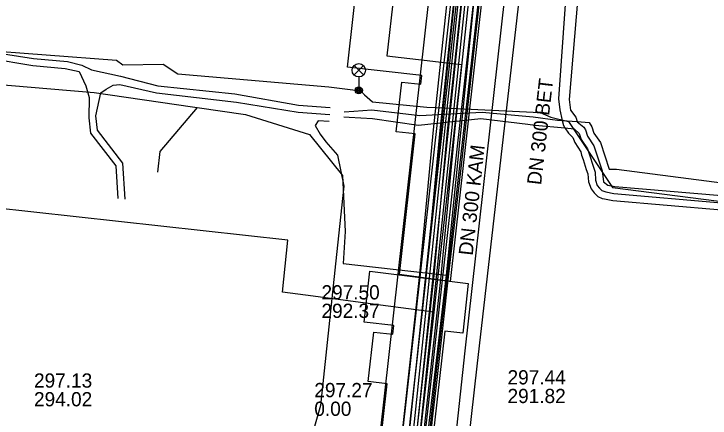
# Model space of a CAD drawing. Extents: x -595540 to -593988, y -1160850 to -1159202.
# Drawn here: x -594154.08 to -594114.94, y -1159676.83 to -1159654.11 of the extents above; entities that cross this region are included whole.
import ezdxf

# ---------------------------------------------------------------- set-up
doc = ezdxf.new("R2010")
doc.units = 0
for name, color, linetype in [('BVK-DESTOVA_popisy', 7, 'Continuous'), ('BVK-DESTOVA_trasa sítě', 7, 'Continuous'), ('BVK-SPLASKOVA_popisy', 7, 'Continuous'), ('BVK-SPLASKOVA_trasa sítě', 7, 'Continuous'), ('BVK-VODOVOD_trasa sítě', 7, 'Continuous'), ('BVK-VODOVOD_trasa zrušené sítě', 7, 'Continuous'), ('CETIN_kabel podzemní', 7, 'Continuous'), ('DSP-NN-TEPLARNY_kabel', 7, 'Continuous'), ('EON-NN_kabel', 7, 'Continuous'), ('EON-VN_kabel', 7, 'Continuous'), ('PODA_kabel optický', 7, 'Continuous'), ('TEPLARNY-ELEKTRO_kabel', 7, 'Continuous'), ('TEPLARNY-HORKOVODY_trasa sítě', 7, 'Continuous'), ('TEPLARNY-HORKOVODY_trasa sítě obvodem', 7, 'Continuous'), ('TEPLARNY-TEPLOVODY_trasa sítě', 7, 'Continuous'), ('TSB_kabel VO', 7, 'Continuous'), ('TSB_kolektor', 7, 'Continuous'), ('TSB_lampy VO', 7, 'Continuous')]:
    doc.layers.add(name, color=color, linetype=linetype)

msp = doc.modelspace()

# ---------------------------------------------------------------- linework, layer by layer
at = {"layer": 'BVK-DESTOVA_popisy'}
for p, q in [((-594126.327, -1159675.064), (-594126.327, -1159675.064)), ((-594152.95, -1159675.246), (-594152.95, -1159675.246)), ((-594137.19, -1159676.307), (-594137.19, -1159676.307))]:
    msp.add_line(p, q, dxfattribs=at)
at = {"layer": 'BVK-DESTOVA_trasa sítě'}
msp.add_line((-594124.396, -1159642.184), (-594128.057, -1159673.904), dxfattribs=at)
msp.add_lwpolyline([(-594128.057, -1159673.904), (-594129.054, -1159682.748), (-594129.055, -1159682.759), (-594129.128, -1159683.408), (-594130.218, -1159693.521), (-594130.23, -1159693.635), (-594130.924, -1159700.082), (-594130.942, -1159700.247), (-594131.189, -1159702.54)], dxfattribs=at)
at = {"layer": 'BVK-SPLASKOVA_popisy'}
msp.add_line((-594136.787, -1159669.36), (-594136.787, -1159669.36), dxfattribs=at)
at = {"layer": 'BVK-SPLASKOVA_trasa sítě'}
msp.add_line((-594125.093, -1159640.466), (-594128.719, -1159673.053), dxfattribs=at)
msp.add_lwpolyline([(-594128.719, -1159673.053), (-594129.829, -1159683.313), (-594129.861, -1159683.608), (-594129.92, -1159684.156), (-594131.042, -1159694.457), (-594131.045, -1159694.487), (-594131.779, -1159701.227)], dxfattribs=at)
at = {"layer": 'BVK-VODOVOD_trasa sítě'}
msp.add_lwpolyline([(-594139.43, -1159758.35), (-594138.85, -1159752.43), (-594138.25, -1159746.48), (-594137.92, -1159743.53), (-594137.3, -1159737.55), (-594136.66, -1159731.62), (-594135.96, -1159725.67), (-594135.29, -1159719.72), (-594134.61, -1159713.78), (-594133.93, -1159707.84), (-594133.28, -1159701.88), (-594132.66, -1159696.03), (-594132.31, -1159693.03), (-594132.14, -1159691.54), (-594131.68, -1159687.56), (-594131.44, -1159685.13), (-594130.78, -1159679.17), (-594130.54, -1159676.87), (-594130.29, -1159674.67), (-594129.62, -1159668.72), (-594128.94, -1159662.77), (-594128.27, -1159656.82), (-594127.63, -1159650.88)], dxfattribs=at)
at = {"layer": 'BVK-VODOVOD_trasa zrušené sítě'}
msp.add_lwpolyline([(-594139.59, -1159758.16), (-594132.19, -1159691.23), (-594131.54, -1159685.22), (-594130.32, -1159674.22), (-594125.04, -1159627.62), (-594124.69, -1159624.72), (-594124.57, -1159623.5), (-594121.78, -1159598.56), (-594116.31, -1159549.3), (-594116, -1159546.29), (-594115.44, -1159541.42)], dxfattribs=at)
at = {"layer": 'CETIN_kabel podzemní'}
for points in [[(-594125.79, -1159629.14), (-594129.78, -1159668.79)], [(-594163.97, -1159657.3), (-594149.57, -1159658.52), (-594144.04, -1159659.33), (-594143.78, -1159659.37)], [(-594143.78, -1159659.37), (-594145.87, -1159661.85), (-594146, -1159663.01)], [(-594143.78, -1159659.37), (-594141.06, -1159659.77), (-594137.46, -1159660.88), (-594135.61, -1159663.2), (-594135.46, -1159666.34), (-594135.56, -1159668.14)], [(-594135.56, -1159668.14), (-594129.78, -1159668.79)], [(-594129.78, -1159668.79), (-594131.73, -1159685.44)]]:
    msp.add_lwpolyline(points, dxfattribs=at)
at = {"layer": 'DSP-NN-TEPLARNY_kabel'}
for points in [[(-594161.499, -1159948.173), (-594154.44, -1159886.166), (-594161.18, -1159885.431), (-594160.858, -1159882.597), (-594154.099, -1159883.387), (-594145.898, -1159810.464), (-594156.471, -1159809.468), (-594150.592, -1159758.327), (-594140.541, -1159759.383), (-594133.907, -1159702.62), (-594140.574, -1159701.904), (-594140.252, -1159699.013), (-594133.551, -1159699.748), (-594126.054, -1159628.011), (-594132.991, -1159627.198)], [(-594133.014, -1159627.397), (-594126.273, -1159628.187), (-594133.73, -1159699.527), (-594140.428, -1159698.793), (-594140.795, -1159702.081), (-594134.129, -1159702.798), (-594140.716, -1159759.163), (-594150.768, -1159758.107), (-594156.693, -1159809.648), (-594146.119, -1159810.644), (-594154.275, -1159883.165), (-594161.034, -1159882.375), (-594161.401, -1159885.608), (-594154.661, -1159886.343), (-594161.72, -1159948.35)], [(-594133.037, -1159627.596), (-594126.493, -1159628.363), (-594133.908, -1159699.307), (-594140.605, -1159698.572), (-594141.017, -1159702.258), (-594134.351, -1159702.975), (-594140.892, -1159758.943), (-594150.944, -1159757.888), (-594156.915, -1159809.828), (-594146.341, -1159810.824), (-594147.774, -1159823.565), (-594152.315, -1159823.04)], [(-594152.288, -1159822.842), (-594147.95, -1159823.343), (-594146.562, -1159811.004), (-594157.137, -1159810.008), (-594151.12, -1159757.668), (-594141.068, -1159758.724), (-594134.573, -1159703.152), (-594141.238, -1159702.436), (-594140.781, -1159698.351), (-594134.086, -1159699.086), (-594126.712, -1159628.538), (-594133.061, -1159627.794)]]:
    msp.add_lwpolyline(points, dxfattribs=at)
at = {"layer": 'EON-NN_kabel'}
for points in [[(-594122.94, -1159651.44), (-594123.456, -1159658.874), (-594123.389, -1159659.492), (-594123.249, -1159660.098), (-594123.183, -1159660.384), (-594123.097, -1159660.511), (-594122.892, -1159660.816), (-594122.649, -1159661.054), (-594122.553, -1159661.336), (-594122.207, -1159661.857), (-594122.163, -1159662.045), (-594122.084, -1159662.286), (-594121.91, -1159662.85), (-594121.804, -1159663.093), (-594121.782, -1159663.543), (-594121.632, -1159663.95), (-594121.448, -1159664.175), (-594121.256, -1159664.368), (-594121.002, -1159664.491), (-594120.867, -1159664.51), (-594120.412, -1159664.603), (-594114.292, -1159665.129)], [(-594122.262, -1159651.806), (-594122.871, -1159658.918), (-594122.793, -1159659.509), (-594122.49, -1159659.906), (-594122.41, -1159660.158), (-594122.405, -1159660.174), (-594122.038, -1159660.471), (-594121.953, -1159660.616), (-594121.829, -1159660.98), (-594121.471, -1159661.52), (-594121.011, -1159662.927), (-594120.928, -1159663.548), (-594120.692, -1159663.73), (-594120.298, -1159663.809), (-594114.307, -1159664.325), (-594114.102, -1159664.3), (-594111.471, -1159664.47), (-594111.344, -1159663.799), (-594111.131, -1159662.761), (-594109.683, -1159662.894)], [(-594178.658, -1159654.686), (-594173.208, -1159655.351), (-594172.707, -1159655.339), (-594170.556, -1159655.285), (-594170.217, -1159655.277), (-594169.343, -1159655.076), (-594167.485, -1159655.406), (-594163.877, -1159655.715), (-594160.585, -1159656.118), (-594158.7, -1159656.413), (-594155.49, -1159656.586), (-594153.025, -1159657.001), (-594151.191, -1159657.174), (-594150.409, -1159657.336), (-594150.038, -1159658.147), (-594149.851, -1159658.798), (-594149.866, -1159659.957), (-594149.765, -1159660.807), (-594148.349, -1159662.648), (-594148.236, -1159664.477)], [(-594169.433, -1159662.053), (-594169.538, -1159659.942), (-594171.536, -1159656.886), (-594171.022, -1159655.643), (-594170.556, -1159655.285), (-594170.35, -1159655.127), (-594169.98, -1159654.814), (-594169.679, -1159654.646), (-594169.501, -1159654.616), (-594167.462, -1159654.847), (-594163.826, -1159655.318), (-594160.438, -1159655.753), (-594158.658, -1159656.015), (-594155.525, -1159656.214), (-594152.976, -1159656.604), (-594151.071, -1159656.784), (-594150.253, -1159656.993), (-594149.71, -1159657.255), (-594148.091, -1159657.612), (-594145.989, -1159658.145), (-594141.668, -1159658.606), (-594138.071, -1159659.236), (-594136.296, -1159659.359)], [(-594147.833, -1159664.521), (-594147.957, -1159662.501), (-594149.381, -1159660.65), (-594149.479, -1159659.84), (-594149.185, -1159658.535), (-594148.894, -1159658.338), (-594148.502, -1159658.114), (-594148.127, -1159658.066), (-594146.06, -1159658.54), (-594141.56, -1159659.073), (-594138.098, -1159659.635), (-594136.324, -1159659.758)], [(-594135.512, -1159659.61), (-594134.961, -1159659.565), (-594133.949, -1159659.507), (-594131.265, -1159659.82), (-594127.757, -1159659.628), (-594124.891, -1159659.887), (-594123.517, -1159660.079), (-594123.249, -1159660.098), (-594122.41, -1159660.158), (-594121.73, -1159660.206), (-594121.587, -1159660.449), (-594121.467, -1159660.802), (-594121.108, -1159661.344), (-594120.619, -1159662.838), (-594120.199, -1159662.834), (-594114.136, -1159663.616), (-594113.945, -1159663.636), (-594111.774, -1159663.919), (-594111.736, -1159663.722), (-594111.451, -1159662.33), (-594109.226, -1159662.532), (-594109.247, -1159662.759)], [(-594136.351, -1159660.157), (-594136.965, -1159660.113), (-594137.142, -1159660.371), (-594136.861, -1159660.876), (-594136.534, -1159661.295), (-594135.882, -1159662.05), (-594135.535, -1159663.8), (-594135.996, -1159668.164), (-594136.844, -1159676.12), (-594137.666, -1159679.02), (-594138.283, -1159681.818), (-594138.475, -1159684.061), (-594138.834, -1159688.785), (-594138.606, -1159689.706), (-594138.718, -1159690.868), (-594139.647, -1159690.775)], [(-594135.531, -1159659.893), (-594135.222, -1159659.914), (-594133.925, -1159659.988), (-594131.341, -1159660.36), (-594127.837, -1159659.991), (-594125.183, -1159660.312), (-594124.774, -1159660.356), (-594123.097, -1159660.511), (-594122.583, -1159660.559), (-594122.301, -1159660.835), (-594122.191, -1159661.158), (-594121.834, -1159661.696), (-594121.408, -1159663), (-594121.385, -1159663.462), (-594121.28, -1159663.749), (-594121.151, -1159663.907), (-594121.02, -1159664.038), (-594120.799, -1159664.116), (-594120.355, -1159664.206), (-594114.3, -1159664.727)]]:
    msp.add_lwpolyline(points, dxfattribs=at)
at = {"layer": 'EON-VN_kabel'}
for points in [[(-594093.156, -1159551.185), (-594117.615, -1159548.247), (-594118.307, -1159554.343), (-594118.463, -1159555.715), (-594118.508, -1159556.113), (-594118.598, -1159556.906), (-594118.998, -1159556.864), (-594119.047, -1159557.292), (-594119.092, -1159557.691), (-594119.143, -1159558.143), (-594119.188, -1159558.541), (-594119.287, -1159559.415), (-594118.888, -1159559.46), (-594127.888, -1159643.604), (-594127.931, -1159644.002), (-594129.717, -1159660.699), (-594130.497, -1159669.009), (-594137.537, -1159732.843), (-594137.6, -1159733.413), (-594138.546, -1159741.99), (-594138.944, -1159741.946), (-594139.342, -1159741.902), (-594140.138, -1159741.814)], [(-594117.832, -1159555.787), (-594118.053, -1159555.762), (-594118.463, -1159555.715), (-594119.655, -1159555.58), (-594119.831, -1159557.135), (-594119.877, -1159557.533), (-594119.941, -1159558.101), (-594119.986, -1159558.499), (-594120.17, -1159560.12), (-594119.773, -1159560.165), (-594128.687, -1159643.541), (-594128.729, -1159643.94), (-594130.513, -1159660.624), (-594131.293, -1159668.934), (-594138.416, -1159733.509), (-594138.479, -1159734.079), (-594139.254, -1159741.107), (-594140.051, -1159741.019)], [(-594146.556, -1159830.012), (-594148.97, -1159829.733), (-594146.93, -1159812.154), (-594157.67, -1159811.028), (-594151.563, -1159757.117), (-594140.745, -1159758.271), (-594138.988, -1159742.343), (-594138.944, -1159741.946), (-594138.04, -1159733.747), (-594137.977, -1159733.176), (-594130.895, -1159668.972), (-594130.115, -1159660.662), (-594128.332, -1159643.983), (-594128.289, -1159643.585), (-594119.332, -1159559.812), (-594119.729, -1159559.767), (-594119.587, -1159558.52), (-594119.542, -1159558.122), (-594119.484, -1159557.612), (-594119.439, -1159557.213), (-594119.303, -1159556.023), (-594118.508, -1159556.113), (-594118.094, -1159556.16), (-594117.878, -1159556.185)], [(-594125.571, -1159639.145), (-594126.986, -1159638.994), (-594127.482, -1159643.623), (-594127.525, -1159644.021), (-594129.318, -1159660.736), (-594130.098, -1159669.046), (-594137.098, -1159732.51), (-594137.161, -1159733.08), (-594140.037, -1159759.151), (-594150.858, -1159757.997), (-594156.784, -1159810.317), (-594146.042, -1159811.443), (-594148.099, -1159829.169), (-594146.492, -1159829.355)]]:
    msp.add_lwpolyline(points, dxfattribs=at)
at = {"layer": 'PODA_kabel optický'}
msp.add_lwpolyline([(-594132.759, -1159685.707), (-594122.889, -1159596.291)], dxfattribs=at)
at = {"layer": 'TEPLARNY-ELEKTRO_kabel'}
for points in [[(-594161.499, -1159948.173), (-594154.44, -1159886.166), (-594161.18, -1159885.431), (-594160.858, -1159882.597), (-594154.099, -1159883.387), (-594145.898, -1159810.464), (-594156.471, -1159809.468), (-594150.592, -1159758.327), (-594140.541, -1159759.383), (-594133.907, -1159702.62), (-594140.574, -1159701.904), (-594140.252, -1159699.013), (-594133.551, -1159699.748), (-594126.054, -1159628.011), (-594132.991, -1159627.198)], [(-594133.014, -1159627.397), (-594126.273, -1159628.187), (-594133.73, -1159699.527), (-594140.428, -1159698.793), (-594140.795, -1159702.081), (-594134.129, -1159702.798), (-594140.716, -1159759.163), (-594150.768, -1159758.107), (-594156.693, -1159809.648), (-594146.119, -1159810.644), (-594154.275, -1159883.165), (-594161.034, -1159882.375), (-594161.401, -1159885.608), (-594154.661, -1159886.343), (-594161.72, -1159948.35)], [(-594133.037, -1159627.596), (-594126.493, -1159628.363), (-594133.908, -1159699.307), (-594140.605, -1159698.572), (-594141.017, -1159702.258), (-594134.351, -1159702.975), (-594140.892, -1159758.943), (-594150.944, -1159757.888), (-594156.915, -1159809.828), (-594146.341, -1159810.824), (-594147.774, -1159823.565), (-594152.315, -1159823.04)], [(-594152.288, -1159822.842), (-594147.95, -1159823.343), (-594146.562, -1159811.004), (-594157.137, -1159810.008), (-594151.12, -1159757.668), (-594141.068, -1159758.724), (-594134.573, -1159703.152), (-594141.238, -1159702.436), (-594140.781, -1159698.351), (-594134.086, -1159699.086), (-594126.712, -1159628.538), (-594133.061, -1159627.794)]]:
    msp.add_lwpolyline(points, dxfattribs=at)
at = {"layer": 'TEPLARNY-HORKOVODY_trasa sítě'}
msp.add_line((-594134.743, -1159700.091), (-594126.423, -1159626.054), dxfattribs=at)
at = {"layer": 'TEPLARNY-HORKOVODY_trasa sítě obvodem'}
for p, q in [((-594125.041, -1159624.952), (-594133.697, -1159701.969)), ((-594135.79, -1159698.212), (-594127.805, -1159627.157))]:
    msp.add_line(p, q, dxfattribs=at)
at = {"layer": 'TEPLARNY-TEPLOVODY_trasa sítě'}
for p, q in [((-594133.748, -1159670.443), (-594137.263, -1159669.977)), ((-594130.474, -1159670.877), (-594133.748, -1159670.443))]:
    msp.add_line(p, q, dxfattribs=at)
for points in [[(-594125.301, -1159624.502), (-594126.281, -1159633.29), (-594128.532, -1159653.47), (-594132.723, -1159652.992), (-594133.12, -1159656.469), (-594128.92, -1159656.948), (-594130.474, -1159670.877)], [(-594137.263, -1159669.977), (-594138.978, -1159669.75), (-594138.676, -1159666.832), (-594157.741, -1159664.737), (-594157.997, -1159667.224), (-594160.98, -1159666.896), (-594160.723, -1159664.409), (-594178.729, -1159662.43), (-594178.973, -1159664.918), (-594181.955, -1159664.591), (-594181.712, -1159662.102), (-594200.302, -1159660.059), (-594200.578, -1159662.544), (-594203.56, -1159662.216), (-594203.284, -1159659.732), (-594205.952, -1159659.438)], [(-594130.474, -1159670.877), (-594131.162, -1159677.039), (-594132.129, -1159685.71)]]:
    msp.add_lwpolyline(points, dxfattribs=at)
at = {"layer": 'TSB_kabel VO'}
msp.add_lwpolyline([(-594156.24, -1159656.1), (-594148.31, -1159656.71), (-594147.96, -1159656.96), (-594145.69, -1159656.93), (-594144.86, -1159657.48), (-594136.38, -1159658.2), (-594134.584, -1159658.428), (-594134.37, -1159658.66), (-594133.92, -1159659.04), (-594130.86, -1159659.35), (-594130.33, -1159659.36), (-594124.5, -1159659.65), (-594123.9, -1159659.92), (-594122.9, -1159660.16), (-594120.8, -1159663.3), (-594120.43, -1159663.86), (-594110.92, -1159665.09)], dxfattribs=at)
at = {"layer": 'TSB_kolektor'}
msp.add_lwpolyline([(-594126.717, -1159643.876), (-594129.548, -1159669.158), (-594132.401, -1159668.758), (-594131.515, -1159660.847), (-594132.582, -1159660.728), (-594132.271, -1159657.945), (-594131.204, -1159658.064), (-594131.148, -1159657.568), (-594135.322, -1159657.101), (-594134.643, -1159651.038)], dxfattribs=at)
msp.add_lwpolyline([(-594134.155, -1159684.42), (-594133.089, -1159674.899), (-594134.156, -1159674.779), (-594133.844, -1159671.997), (-594132.777, -1159672.116), (-594132.722, -1159671.62), (-594134.391, -1159671.433), (-594134.071, -1159668.571), (-594128.534, -1159669.271), (-594128.846, -1159672.054), (-594129.86, -1159671.941), (-594131.293, -1159684.74)], close=True, dxfattribs=at)
at = {"layer": 'TSB_lampy VO'}
for p, q in [((-594134.955, -1159657.54), (-594134.425, -1159657.01)), ((-594134.955, -1159657.01), (-594134.425, -1159657.54)), ((-594134.955, -1159657.54), (-594134.425, -1159657.01)), ((-594134.955, -1159657.01), (-594134.425, -1159657.54)), ((-594134.69, -1159657.65), (-594134.69, -1159658.4)), ((-594134.69, -1159657.65), (-594134.69, -1159658.4))]:
    msp.add_line(p, q, dxfattribs=at)
for centre, radius in [((-594134.69, -1159657.275), 0.375), ((-594134.69, -1159657.275), 0.375), ((-594134.69, -1159658.4), 0.2), ((-594134.69, -1159658.4), 0.2), ((-594134.69, -1159658.4), 0.145), ((-594134.69, -1159658.4), 0.145), ((-594134.69, -1159658.4), 0.0876), ((-594134.69, -1159658.4), 0.0876)]:
    msp.add_circle(centre, radius, dxfattribs=at)

# ---------------------------------------------------------------- texts
at = {"layer": 'BVK-DESTOVA_popisy'}
msp.add_text('DN 300 BET', height=0.8, rotation=83.4227, dxfattribs=at).set_placement((-594124.443, -1159663.751))
for s, p in [('297.13', (-594152.95, -1159675.121)), ('297.44', (-594126.327, -1159674.939)), ('297.27', (-594137.19, -1159675.657)), ('294.02', (-594152.95, -1159676.171)), ('291.82', (-594126.327, -1159675.989)), ('0.00', (-594137.19, -1159676.707))]:
    msp.add_text(s, height=0.8, dxfattribs=at).set_placement(p)
at = {"layer": 'BVK-SPLASKOVA_popisy'}
msp.add_text('DN 300 KAM', height=0.8, rotation=83.6518, dxfattribs=at).set_placement((-594128.288, -1159667.717))
for s, p in [('297.50', (-594136.787, -1159670.16)), ('292.37', (-594136.787, -1159671.2))]:
    msp.add_text(s, height=0.8, dxfattribs=at).set_placement(p)

doc.saveas('drawing.dxf')
